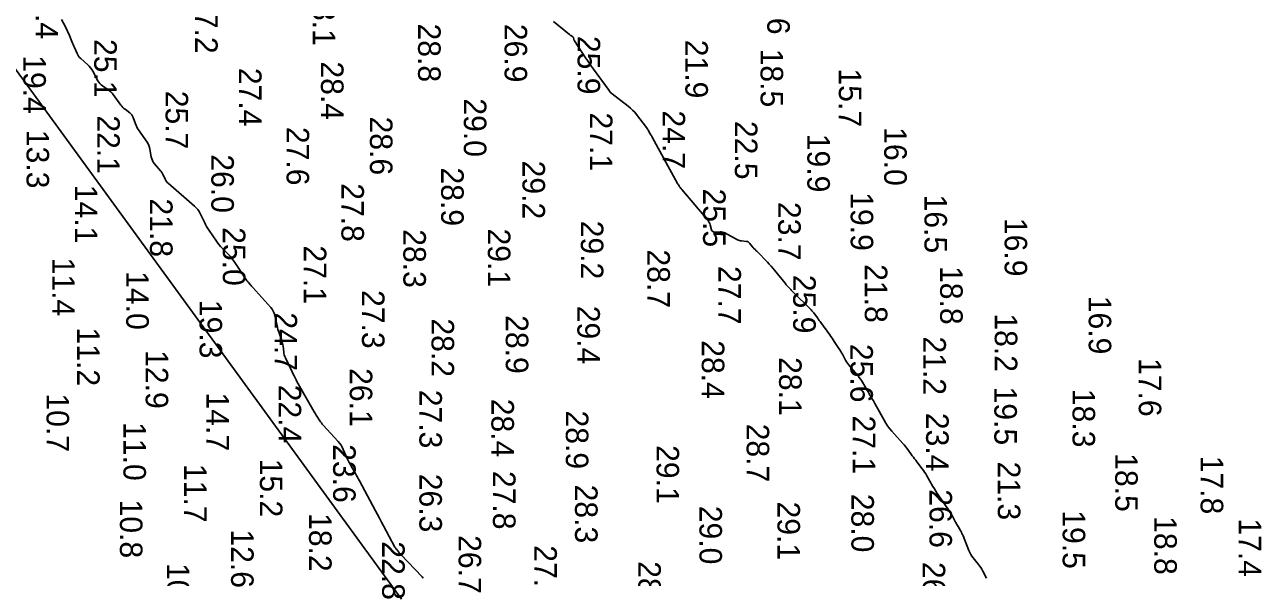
# Model space of a CAD drawing. Extents: x 1178573 to 1187098, y 693282 to 751751.
# Drawn here: x 1180185 to 1180871, y 713838 to 714145 of the extents above; entities that cross this region are included whole.
import ezdxf

# ---------------------------------------------------------------- set-up
doc = ezdxf.new("R2010")
doc.units = 0
for name, color, linetype in [('G-ANNO-PATT', 7, 'Continuous'), ('V-HYDS-MAJR', 7, 'Continuous'), ('V-HYDS-SOUN', 7, 'Continuous')]:
    doc.layers.add(name, color=color, linetype=linetype)

msp = doc.modelspace()

# ---------------------------------------------------------------- linework, layer by layer
at = {"layer": 'G-ANNO-PATT'}
msp.add_line((1179777.83, 714671.82), (1180393.78, 713826.16), dxfattribs=at)
msp.add_lwpolyline([(1180405.86, 713837.81), (1180405.35, 713838.42), (1180393.38, 713850.83), (1180393.08, 713851.15), (1180392.79, 713851.48), (1180392.51, 713851.82), (1180392.24, 713852.16), (1180391.16, 713853.56), (1180390.9, 713853.92), (1180390.65, 713854.28), (1180390.42, 713854.65), (1180390.2, 713855.03), (1180383.8, 713866.79), (1180382.67, 713868.88), (1180381.54, 713870.98), (1180380.42, 713873.07), (1180379.31, 713875.18), (1180370.59, 713891.67), (1180370.03, 713892.72), (1180369.46, 713893.75), (1180368.88, 713894.79), (1180368.29, 713895.81), (1180365.89, 713899.9), (1180365.3, 713900.92), (1180364.75, 713901.97), (1180364.23, 713903.03), (1180363.73, 713904.1), (1180361.5, 713909.17), (1180360.92, 713910.35), (1180360.25, 713911.47), (1180359.5, 713912.53), (1180358.66, 713913.53), (1180350.28, 713922.73), (1180349.79, 713923.29), (1180349.33, 713923.87), (1180348.89, 713924.47), (1180348.48, 713925.08), (1180346.88, 713927.59), (1180346.48, 713928.22), (1180346.09, 713928.85), (1180345.71, 713929.49), (1180345.33, 713930.13), (1180336.45, 713945.57), (1180336.14, 713946.11), (1180335.84, 713946.66), (1180335.56, 713947.22), (1180335.28, 713947.78), (1180334.19, 713950.04), (1180333.92, 713950.6), (1180333.64, 713951.16), (1180333.37, 713951.73), (1180333.1, 713952.29), (1180329.35, 713960.08), (1180329.02, 713960.84), (1180328.77, 713961.61), (1180328.58, 713962.4), (1180328.46, 713963.21), (1180328.13, 713966.5), (1180328.02, 713967.32), (1180327.86, 713968.12), (1180327.65, 713968.91), (1180327.39, 713969.7), (1180325.87, 713973.86), (1180325.54, 713974.82), (1180325.25, 713975.79), (1180324.98, 713976.77), (1180324.76, 713977.75), (1180323.53, 713983.5), (1180323.18, 713984.75), (1180322.67, 713985.92), (1180322.02, 713987.01), (1180321.22, 713988.03), (1180311.23, 713999.14), (1180310.94, 713999.47), (1180310.64, 713999.8), (1180310.34, 714000.13), (1180310.05, 714000.47), (1180308.86, 714001.8), (1180308.57, 714002.14), (1180308.3, 714002.49), (1180308.03, 714002.84), (1180307.78, 714003.21), (1180300.95, 714013.47), (1180300.24, 714014.49), (1180299.47, 714015.48), (1180298.66, 714016.42), (1180297.8, 714017.32), (1180294.25, 714020.86), (1180293.39, 714021.76), (1180292.57, 714022.7), (1180291.8, 714023.69), (1180291.08, 714024.71), (1180287.08, 714030.7), (1180286.36, 714031.82), (1180285.68, 714032.96), (1180285.04, 714034.11), (1180284.44, 714035.29), (1180282.11, 714040.06), (1180281.47, 714041.21), (1180280.73, 714042.28), (1180279.89, 714043.28), (1180278.94, 714044.19), (1180264.25, 714056.94), (1180263.76, 714057.41), (1180263.33, 714057.93), (1180262.96, 714058.49), (1180262.64, 714059.09), (1180261.5, 714061.6), (1180261.19, 714062.21), (1180260.85, 714062.8), (1180260.46, 714063.36), (1180260.03, 714063.89), (1180256.73, 714067.74), (1180256.09, 714068.58), (1180255.58, 714069.49), (1180255.21, 714070.46), (1180254.96, 714071.48), (1180254.23, 714075.79), (1180254, 714076.83), (1180253.65, 714077.84), (1180253.2, 714078.8), (1180252.64, 714079.71), (1180247.89, 714086.6), (1180247.39, 714087.37), (1180246.95, 714088.17), (1180246.55, 714088.99), (1180246.21, 714089.84), (1180244.88, 714093.49), (1180244.55, 714094.22), (1180244.13, 714094.89), (1180243.61, 714095.48), (1180243.01, 714096.01), (1180240.4, 714097.97), (1180239.77, 714098.48), (1180239.18, 714099.03), (1180238.63, 714099.63), (1180238.13, 714100.26), (1180233.82, 714106.12), (1180233.21, 714106.88), (1180232.55, 714107.58), (1180231.83, 714108.22), (1180231.05, 714108.8), (1180227.82, 714111.01), (1180227.06, 714111.61), (1180226.38, 714112.27), (1180225.79, 714113.02), (1180225.28, 714113.84), (1180222.5, 714119.04), (1180221.91, 714120.03), (1180221.24, 714120.97), (1180220.5, 714121.84), (1180219.67, 714122.65), (1180215.82, 714126.14), (1180215.2, 714126.76), (1180214.65, 714127.44), (1180214.17, 714128.18), (1180213.78, 714128.97), (1180212.34, 714132.24), (1180211.98, 714133.06), (1180211.63, 714133.88), (1180211.28, 714134.7), (1180210.93, 714135.53), (1180209.15, 714139.84), (1180208.72, 714140.83), (1180208.28, 714141.8), (1180207.81, 714142.77), (1180207.33, 714143.73), (1180205.16, 714147.88)], dxfattribs=at)
at = {"layer": 'V-HYDS-MAJR'}
for points in [[(1180405.86, 713837.81), (1180405.35, 713838.42), (1180393.38, 713850.83), (1180393.08, 713851.15), (1180392.79, 713851.48), (1180392.51, 713851.82), (1180392.24, 713852.16), (1180391.16, 713853.56), (1180390.9, 713853.92), (1180390.65, 713854.28), (1180390.42, 713854.65), (1180390.2, 713855.03), (1180383.8, 713866.79), (1180382.67, 713868.88), (1180381.54, 713870.98), (1180380.42, 713873.07), (1180379.31, 713875.18), (1180370.59, 713891.67), (1180370.03, 713892.72), (1180369.46, 713893.75), (1180368.88, 713894.79), (1180368.29, 713895.81), (1180365.89, 713899.9), (1180365.3, 713900.92), (1180364.75, 713901.97), (1180364.23, 713903.03), (1180363.73, 713904.1), (1180361.5, 713909.17), (1180360.92, 713910.35), (1180360.25, 713911.47), (1180359.5, 713912.53), (1180358.66, 713913.53), (1180350.28, 713922.73), (1180349.79, 713923.29), (1180349.33, 713923.87), (1180348.89, 713924.47), (1180348.48, 713925.08), (1180346.88, 713927.59), (1180346.48, 713928.22), (1180346.09, 713928.85), (1180345.71, 713929.49), (1180345.33, 713930.13), (1180336.45, 713945.57), (1180336.14, 713946.11), (1180335.84, 713946.66), (1180335.56, 713947.22), (1180335.28, 713947.78), (1180334.19, 713950.04), (1180333.92, 713950.6), (1180333.64, 713951.16), (1180333.37, 713951.73), (1180333.1, 713952.29), (1180329.35, 713960.08), (1180329.02, 713960.84), (1180328.77, 713961.61), (1180328.58, 713962.4), (1180328.46, 713963.21), (1180328.13, 713966.5), (1180328.02, 713967.32), (1180327.86, 713968.12), (1180327.65, 713968.91), (1180327.39, 713969.7), (1180325.87, 713973.86), (1180325.54, 713974.82), (1180325.25, 713975.79), (1180324.98, 713976.77), (1180324.76, 713977.75), (1180323.53, 713983.5), (1180323.18, 713984.75), (1180322.67, 713985.92), (1180322.02, 713987.01), (1180321.22, 713988.03), (1180311.23, 713999.14), (1180310.94, 713999.47), (1180310.64, 713999.8), (1180310.34, 714000.13), (1180310.05, 714000.47), (1180308.86, 714001.8), (1180308.57, 714002.14), (1180308.3, 714002.49), (1180308.03, 714002.84), (1180307.78, 714003.21), (1180300.95, 714013.47), (1180300.24, 714014.49), (1180299.47, 714015.48), (1180298.66, 714016.42), (1180297.8, 714017.32), (1180294.25, 714020.86), (1180293.39, 714021.76), (1180292.57, 714022.7), (1180291.8, 714023.69), (1180291.08, 714024.71), (1180287.08, 714030.7), (1180286.36, 714031.82), (1180285.68, 714032.96), (1180285.04, 714034.11), (1180284.44, 714035.29), (1180282.11, 714040.06), (1180281.47, 714041.21), (1180280.73, 714042.28), (1180279.89, 714043.28), (1180278.94, 714044.19), (1180264.25, 714056.94), (1180263.76, 714057.41), (1180263.33, 714057.93), (1180262.96, 714058.49), (1180262.64, 714059.09), (1180261.5, 714061.6), (1180261.19, 714062.21), (1180260.85, 714062.8), (1180260.46, 714063.36), (1180260.03, 714063.89), (1180256.73, 714067.74), (1180256.09, 714068.58), (1180255.58, 714069.49), (1180255.21, 714070.46), (1180254.96, 714071.48), (1180254.23, 714075.79), (1180254, 714076.83), (1180253.65, 714077.84), (1180253.2, 714078.8), (1180252.64, 714079.71), (1180247.89, 714086.6), (1180247.39, 714087.37), (1180246.95, 714088.17), (1180246.55, 714088.99), (1180246.21, 714089.84), (1180244.88, 714093.49), (1180244.55, 714094.22), (1180244.13, 714094.89), (1180243.61, 714095.48), (1180243.01, 714096.01), (1180240.4, 714097.97), (1180239.77, 714098.48), (1180239.18, 714099.03), (1180238.63, 714099.63), (1180238.13, 714100.26), (1180233.82, 714106.12), (1180233.21, 714106.88), (1180232.55, 714107.58), (1180231.83, 714108.22), (1180231.05, 714108.8), (1180227.82, 714111.01), (1180227.06, 714111.61), (1180226.38, 714112.27), (1180225.79, 714113.02), (1180225.28, 714113.84), (1180222.5, 714119.04), (1180221.91, 714120.03), (1180221.24, 714120.97), (1180220.5, 714121.84), (1180219.67, 714122.65), (1180215.82, 714126.14), (1180215.2, 714126.76), (1180214.65, 714127.44), (1180214.17, 714128.18), (1180213.78, 714128.97), (1180212.34, 714132.24), (1180211.98, 714133.06), (1180211.63, 714133.88), (1180211.28, 714134.7), (1180210.93, 714135.53), (1180209.15, 714139.84), (1180208.72, 714140.83), (1180208.28, 714141.8), (1180207.81, 714142.77), (1180207.33, 714143.73), (1180205.16, 714147.88)], [(1180478.11, 714146.65), (1180486.96, 714139.4), (1180487.15, 714139.25), (1180487.35, 714139.11), (1180487.56, 714138.98), (1180487.77, 714138.85), (1180488.64, 714138.37), (1180488.83, 714138.24), (1180488.98, 714138.08), (1180489.09, 714137.9), (1180489.17, 714137.69), (1180489.41, 714136.79), (1180489.48, 714136.57), (1180489.56, 714136.36), (1180489.67, 714136.15), (1180489.78, 714135.95), (1180495.89, 714126.58), (1180496.96, 714124.97), (1180498.05, 714123.36), (1180499.17, 714121.78), (1180500.31, 714120.21), (1180508.98, 714108.45), (1180509.06, 714108.33), (1180509.14, 714108.22), (1180509.22, 714108.1), (1180509.3, 714107.98), (1180509.63, 714107.46), (1180509.69, 714107.36), (1180509.76, 714107.28), (1180509.84, 714107.19), (1180509.93, 714107.12), (1180510.28, 714106.82), (1180510.37, 714106.75), (1180510.46, 714106.68), (1180510.55, 714106.61), (1180510.64, 714106.54), (1180519.58, 714099.7), (1180520.87, 714098.64), (1180522.09, 714097.5), (1180523.22, 714096.28), (1180524.28, 714094.98), (1180529.77, 714087.78), (1180530.07, 714087.36), (1180530.36, 714086.94), (1180530.63, 714086.51), (1180530.89, 714086.07), (1180531.89, 714084.29), (1180532.14, 714083.84), (1180532.39, 714083.4), (1180532.64, 714082.95), (1180532.88, 714082.5), (1180546.96, 714056.82), (1180547.08, 714056.61), (1180547.2, 714056.41), (1180547.32, 714056.2), (1180547.44, 714056), (1180548, 714055.08), (1180548.09, 714054.94), (1180548.19, 714054.8), (1180548.29, 714054.67), (1180548.41, 714054.54), (1180548.86, 714054.04), (1180548.97, 714053.91), (1180549.08, 714053.78), (1180549.19, 714053.66), (1180549.3, 714053.53), (1180563.83, 714036.36), (1180564.25, 714035.8), (1180564.61, 714035.2), (1180564.9, 714034.57), (1180565.12, 714033.9), (1180565.86, 714031.14), (1180566.11, 714030.54), (1180566.49, 714030.12), (1180567.01, 714029.89), (1180567.65, 714029.83), (1180570.58, 714029.97), (1180571.29, 714029.96), (1180571.99, 714029.85), (1180572.66, 714029.64), (1180573.3, 714029.35), (1180580.21, 714025.6), (1180580.77, 714025.33), (1180581.35, 714025.12), (1180581.94, 714024.97), (1180582.55, 714024.88), (1180585.26, 714024.61), (1180585.74, 714024.51), (1180586.18, 714024.33), (1180586.56, 714024.06), (1180586.9, 714023.7), (1180588.35, 714021.8), (1180588.56, 714021.54), (1180588.78, 714021.29), (1180589, 714021.05), (1180589.24, 714020.82), (1180590.2, 714019.9), (1180590.44, 714019.68), (1180590.68, 714019.44), (1180590.91, 714019.21), (1180591.15, 714018.97), (1180596.89, 714013.09), (1180597.91, 714012.02), (1180598.91, 714010.92), (1180599.88, 714009.8), (1180600.82, 714008.66), (1180606.67, 714001.38), (1180607, 714000.98), (1180607.33, 714000.59), (1180607.67, 714000.21), (1180608.02, 713999.83), (1180609.42, 713998.34), (1180609.78, 713997.97), (1180610.13, 713997.6), (1180610.49, 713997.24), (1180610.85, 713996.87), (1180621.1, 713986.64), (1180621.61, 713986.1), (1180622.11, 713985.55), (1180622.58, 713984.97), (1180623.04, 713984.38), (1180624.8, 713981.96), (1180625.24, 713981.36), (1180625.68, 713980.76), (1180626.12, 713980.15), (1180626.56, 713979.55), (1180631.49, 713972.77), (1180632.13, 713971.88), (1180632.76, 713970.98), (1180633.38, 713970.07), (1180633.99, 713969.15), (1180636.57, 713965.2), (1180637.07, 713964.41), (1180637.56, 713963.61), (1180638.03, 713962.8), (1180638.48, 713961.98), (1180640.27, 713958.69), (1180640.74, 713957.88), (1180641.25, 713957.1), (1180641.8, 713956.35), (1180642.39, 713955.63), (1180646.55, 713950.8), (1180647.23, 713949.98), (1180647.86, 713949.14), (1180648.46, 713948.27), (1180649.03, 713947.38), (1180651.43, 713943.38), (1180651.86, 713942.65), (1180652.29, 713941.92), (1180652.72, 713941.2), (1180653.15, 713940.47), (1180654.85, 713937.54), (1180655.27, 713936.81), (1180655.69, 713936.08), (1180656.11, 713935.34), (1180656.52, 713934.6), (1180661.57, 713925.43), (1180662.52, 713923.81), (1180663.56, 713922.25), (1180664.69, 713920.76), (1180665.91, 713919.32), (1180672.06, 713912.51), (1180672.76, 713911.71), (1180673.44, 713910.89), (1180674.11, 713910.05), (1180674.74, 713909.19), (1180677.25, 713905.72), (1180677.88, 713904.86), (1180678.52, 713904), (1180679.16, 713903.14), (1180679.81, 713902.29), (1180682.75, 713898.45), (1180683.44, 713897.52), (1180684.1, 713896.57), (1180684.72, 713895.59), (1180685.31, 713894.59), (1180688.72, 713888.59), (1180689.5, 713887.27), (1180690.3, 713885.96), (1180691.13, 713884.67), (1180691.99, 713883.4), (1180697.36, 713875.64), (1180697.88, 713874.87), (1180698.38, 713874.08), (1180698.86, 713873.29), (1180699.32, 713872.48), (1180701.33, 713868.85), (1180701.67, 713868.22), (1180702.03, 713867.6), (1180702.38, 713866.97), (1180702.74, 713866.35), (1180704.17, 713863.86), (1180704.52, 713863.23), (1180704.85, 713862.59), (1180705.15, 713861.94), (1180705.42, 713861.28), (1180708.72, 713853), (1180709.18, 713851.95), (1180709.72, 713850.94), (1180710.33, 713849.98), (1180711.01, 713849.05), (1180713.95, 713845.38), (1180714.62, 713844.5), (1180715.25, 713843.6), (1180715.83, 713842.66), (1180716.37, 713841.71), (1180718.47, 713837.82)]]:
    msp.add_lwpolyline(points, dxfattribs=at)

# ---------------------------------------------------------------- texts
at = {"layer": 'V-HYDS-SOUN'}
for s, p in [('15.6 ', (1180596.78, 714171.97)), ('24.4 ', (1180190.78, 714169.43)), ('28.1 ', (1180344.6, 714165.7)), ('27.2 ', (1180279.28, 714161.37)), ('28.8 ', (1180403.02, 714145.56)), ('26.9 ', (1180451.02, 714145.4)), ('25.1 ', (1180223.3, 714136.96)), ('25.9 ', (1180491.54, 714138.71)), ('21.9 ', (1180551.35, 714136.57)), ('18.5 ', (1180593.08, 714131.63)), ('19.4 ', (1180183.95, 714127.96)), ('28.4 ', (1180349.14, 714124.54)), ('27.4 ', (1180303.64, 714120.97)), ('15.7 ', (1180636.48, 714120.63)), ('25.7 ', (1180262.89, 714108.26)), ('29.0 ', (1180428.41, 714104.04)), ('27.1 ', (1180498.37, 714096.21)), ('24.7 ', (1180538.71, 714097.34)), ('22.1 ', (1180224.98, 714094.6)), ('28.6 ', (1180376.31, 714093.92)), ('22.5 ', (1180578.81, 714091.51)), ('13.3 ', (1180185.73, 714086.57)), ('27.6 ', (1180330.05, 714088.21)), ('19.9 ', (1180619.03, 714084.38)), ('16.0 ', (1180661.68, 714088.03)), ('26.0 ', (1180288.28, 714072.97)), ('29.2 ', (1180460.94, 714069.48)), ('28.9 ', (1180415.82, 714065.68)), ('14.1 ', (1180212.54, 714056.09)), ('27.8 ', (1180360.47, 714056.92)), ('21.8 ', (1180254.27, 714048.48)), ('25.5 ', (1180561.16, 714053.98)), ('19.9 ', (1180643.08, 714051.93)), ('16.5 ', (1180684.03, 714050.63)), ('23.7 ', (1180602.85, 714046.55)), ('29.2 ', (1180493.33, 714036.15)), ('16.9 ', (1180728.52, 714037.69)), ('25.0 ', (1180294.65, 714032.55)), ('28.3 ', (1180394.85, 714031.39)), ('29.1 ', (1180441.74, 714031.78)), ('27.1 ', (1180339.58, 714022.43)), ('28.7 ', (1180530.25, 714020.2)), ('11.4 ', (1180200.03, 714015.65)), ('14.0 ', (1180241.07, 714008.11)), ('27.7 ', (1180569.68, 714011.02)), ('21.8 ', (1180650.92, 714012)), ('18.8 ', (1180692.72, 714010.98)), ('25.9 ', (1180611.19, 714006.1)), ('27.3 ', (1180371.88, 713997.66)), ('16.9 ', (1180775.17, 713994.48)), ('19.3 ', (1180281.76, 713992.19)), ('29.4 ', (1180491.4, 713988.95)), ('24.7 ', (1180323.39, 713985.26)), ('28.2 ', (1180410.48, 713981.91)), ('28.9 ', (1180451.68, 713983.72)), ('18.2 ', (1180723.05, 713984.7)), ('11.2 ', (1180213.8, 713976.86)), ('21.2 ', (1180683.42, 713971.91)), ('28.4 ', (1180560.46, 713969.79)), ('25.6 ', (1180642.91, 713967.78)), ('12.9 ', (1180251.84, 713964.3)), ('28.1 ', (1180603.35, 713960.45)), ('17.6 ', (1180802.95, 713959.93)), ('26.1 ', (1180365.1, 713954.32)), ('22.4 ', (1180325.65, 713945.12)), ('10.7 ', (1180196.81, 713940.28)), ('14.7 ', (1180285.56, 713940.77)), ('27.3 ', (1180403.74, 713942.32)), ('19.5 ', (1180722.81, 713944.07)), ('18.3 ', (1180766.2, 713942.81)), ('28.4 ', (1180443.7, 713937.34)), ('28.9 ', (1180485.01, 713930.8)), ('11.0 ', (1180239.5, 713924.35)), ('27.1 ', (1180644.23, 713928.04)), ('23.4 ', (1180684.94, 713929.5)), ('28.7 ', (1180585.36, 713923.48)), ('23.6 ', (1180355.87, 713912.1)), ('29.1 ', (1180535.34, 713911.6)), ('15.2 ', (1180315.24, 713904.09)), ('18.5 ', (1180789.87, 713907.09)), ('17.8 ', (1180837.31, 713905.73)), ('11.7 ', (1180273.19, 713901.14)), ('27.8 ', (1180444.59, 713897.27)), ('21.3 ', (1180724.73, 713902.45)), ('26.3 ', (1180403.74, 713895.7)), ('28.3 ', (1180490.12, 713889.66)), ('28.0 ', (1180643.47, 713884.58)), ('26.6 ', (1180686.81, 713887.07)), ('10.8 ', (1180237.57, 713881.36)), ('29.0 ', (1180559.15, 713877.92)), ('29.1 ', (1180602.44, 713880.27)), ('18.2 ', (1180342.51, 713873.88)), ('19.5 ', (1180760.73, 713875.43)), ('18.8 ', (1180811.55, 713872.17)), ('17.4 ', (1180858.43, 713870.94)), ('12.6 ', (1180299.24, 713864.82)), ('22.8 ', (1180383.08, 713858.2)), ('26.7 ', (1180425.52, 713861.64)), ('27.3 ', (1180467.52, 713856.03)), ('10.8 ', (1180263.65, 713846.12)), ('28.8 ', (1180525.2, 713847.17)), ('26.9 ', (1180683.04, 713846.75))]:
    msp.add_text(s, height=12.5, rotation=270, dxfattribs=at).set_placement(p)

doc.saveas('drawing.dxf')
